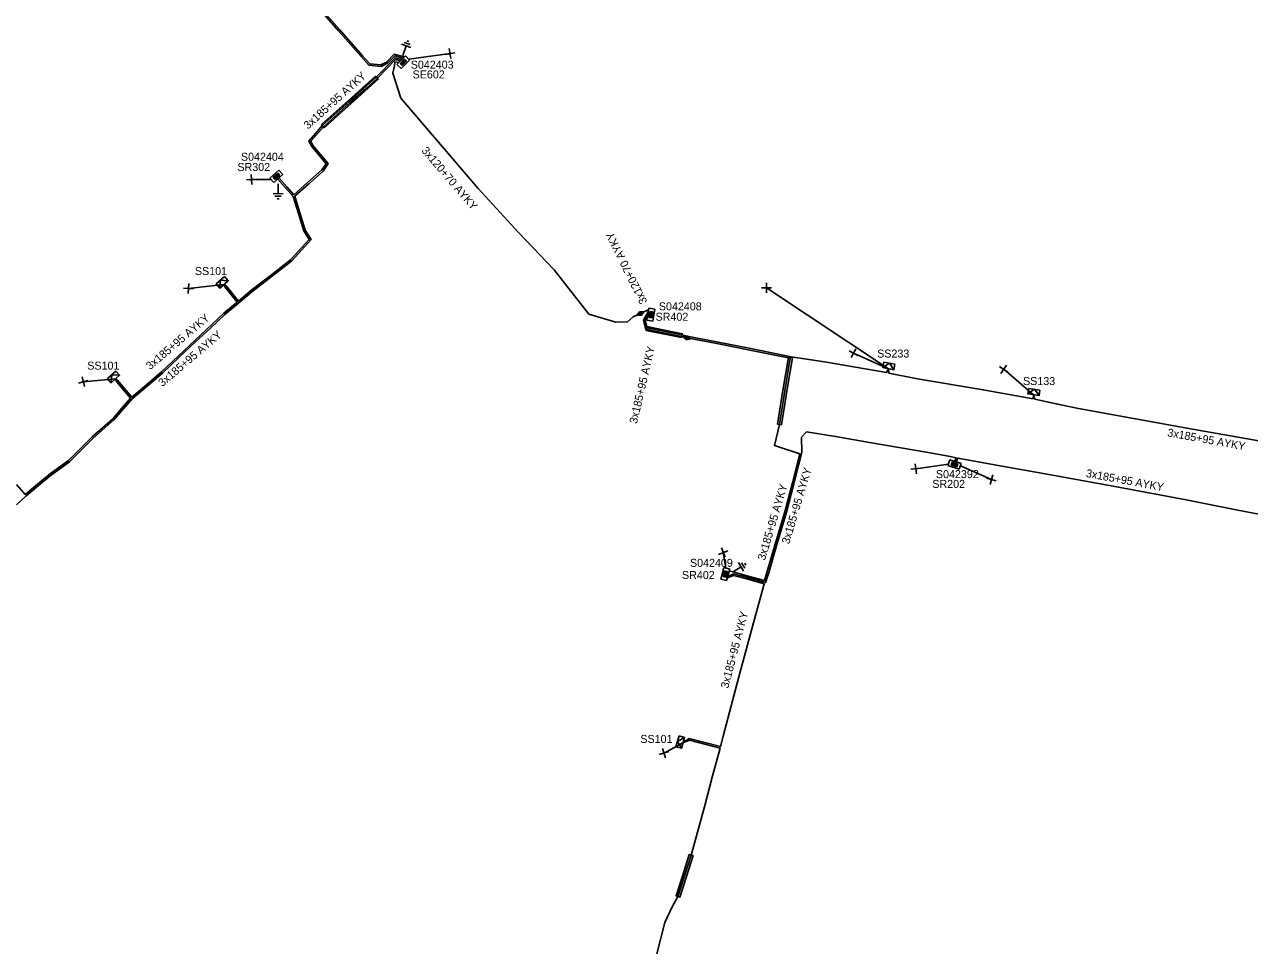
# Model space of a CAD drawing. Extents: x -748492 to -735633, y -1146251 to -1139940.
# Drawn here: x -736762.6 to -736609.6, y -1145586.5 to -1145471.4 of the extents above; entities that cross this region are included whole.
import ezdxf

# ---------------------------------------------------------------- set-up
doc = ezdxf.new("R2010")
doc.units = 0
for name, color, linetype in [('Vrstva 1', 7, 'Continuous'), ('Vrstva 14', 7, 'Continuous'), ('Vrstva 15', 7, 'Continuous'), ('Vrstva 19', 7, 'Continuous'), ('Vrstva 20', 7, 'Continuous'), ('Vrstva 28', 7, 'Continuous'), ('Vrstva 29', 7, 'Continuous'), ('Vrstva 30', 7, 'Continuous'), ('Vrstva 31', 7, 'Continuous'), ('Vrstva 33', 7, 'Continuous'), ('Vrstva 34', 7, 'Continuous'), ('Vrstva 4', 7, 'Continuous'), ('Vrstva 5', 7, 'Continuous'), ('Vrstva 59', 7, 'Continuous'), ('Vrstva 6', 7, 'Continuous'), ('Vrstva 8', 7, 'Continuous'), ('Vrstva 9', 7, 'Continuous')]:
    doc.layers.add(name, color=color, linetype=linetype)

# ---------------------------------------------------------------- blocks, each defined once
blk = doc.blocks.new('NN870')
at = {"layer": 'Vrstva 4'}
for points in [[(0, -0.25), (0.5, 0), (0, 0.25), (-0.5, 0), (0, -0.25)], [(0.37, 0), (0, 0.19), (-0.36, 0), (0, -0.19), (0.37, 0)], [(0.24, 0), (0, 0.12), (-0.25, 0), (0, -0.12), (0.24, 0)], [(0.12, 0), (0, 0.06), (-0.13, 0), (0, -0.06), (0.12, 0)]]:
    blk.add_lwpolyline(points, dxfattribs=at)
blk = doc.blocks.new('NN800')
at = {"layer": 'Vrstva 1'}
for points in [[(-0.44, 0.44), (0.44, -0.44)], [(-0.44, -0.44), (0.44, 0.44)]]:
    blk.add_lwpolyline(points, dxfattribs=at)
blk = doc.blocks.new('NN620')
at = {"layer": 'Vrstva 8'}
for points in [[(0.75, 0), (-0.75, 0)], [(-0.75, 0), (-0.75, -0.75)], [(0.75, -0.75), (0.75, 0)], [(-0.75, -0.75), (0.75, -0.75)], [(0.37, -0.18), (-0.38, -0.18)], [(-0.38, -0.18), (-0.38, -0.56)], [(-0.38, -0.56), (0.37, -0.56)], [(0.32, -0.23), (-0.33, -0.23)], [(-0.33, -0.23), (-0.33, -0.51)], [(-0.33, -0.51), (0.32, -0.51)], [(0.27, -0.27), (-0.28, -0.27)], [(-0.28, -0.27), (-0.28, -0.46)], [(-0.28, -0.46), (0.27, -0.46)], [(0.23, -0.32), (-0.23, -0.32)], [(-0.23, -0.32), (-0.23, -0.42)], [(-0.23, -0.42), (0.23, -0.42)], [(-0.19, -0.37), (0.19, -0.37)], [(0.23, -0.42), (0.23, -0.32)], [(0.27, -0.46), (0.27, -0.27)], [(0.32, -0.51), (0.32, -0.23)], [(0.37, -0.56), (0.37, -0.18)]]:
    blk.add_lwpolyline(points, dxfattribs=at)
blk = doc.blocks.new('NN630')
at = {"layer": 'Vrstva 9'}
for points in [[(0, -0.7), (-0.7, 0)], [(-0.7, -0.7), (-0.7, 0), (0.7, 0), (0.7, -0.7)], [(-0.7, -0.7), (0.7, -0.7)], [(0, -0.7), (0.7, 0)]]:
    blk.add_lwpolyline(points, dxfattribs=at)
blk = doc.blocks.new('NN810')
at = {"layer": 'Vrstva 14'}
for points in [[(0, -0.64), (0, -1.89)], [(0.63, -1.89), (-0.62, -1.89)], [(0.39, -2.2), (-0.4, -2.2)], [(0, -2.52), (-0.12, -2.52)], [(0.14, -2.52), (0, -2.52)]]:
    blk.add_lwpolyline(points, dxfattribs=at)

msp = doc.modelspace()

# ---------------------------------------------------------------- linework, layer by layer
at = {"layer": 'Vrstva 20'}
for points in [[(-736725.54, -1145483.88), (-736722.16, -1145480.85), (-736718.79, -1145477.82), (-736718.45, -1145478.2), (-736721.83, -1145481.23), (-736725.2, -1145484.26)], [(-736684.88, -1145509.1), (-736680.46, -1145510.01), (-736680.56, -1145510.5), (-736684.98, -1145509.59)], [(-736667.19, -1145512.93), (-736666.69, -1145513.01), (-736667.38, -1145517.2), (-736668.07, -1145521.38), (-736668.57, -1145521.3), (-736667.88, -1145517.11)], [(-736679.58, -1145575.09), (-736679.1, -1145575.25), (-736679.93, -1145577.84), (-736680.75, -1145580.43), (-736681.23, -1145580.27), (-736680.4, -1145577.68)]]:
    msp.add_lwpolyline(points, close=True, dxfattribs=at)
at = {"layer": 'Vrstva 5'}
for points in [[(-736715.34, -1145475.58), (-736716.39, -1145475.28), (-736717.29, -1145476.21), (-736718.09, -1145476.62), (-736719.61, -1145476.45), (-736723.45, -1145472.11), (-736726.34, -1145468.8)], [(-736715.18, -1145475.41), (-736716.45, -1145475.06), (-736717.42, -1145476.06), (-736718.13, -1145476.42), (-736719.51, -1145476.26), (-736720.42, -1145475.27), (-736723.3, -1145471.97), (-736726.18, -1145468.68)], [(-736715.66, -1145475.9), (-736716.27, -1145475.73), (-736717.41, -1145476.91), (-736718.55, -1145478.08), (-736719.96, -1145479.35), (-736721.93, -1145481.11), (-736725.3, -1145484.14), (-736726.88, -1145485.96), (-736726.6, -1145486.5), (-736724.7, -1145488.75), (-736725.32, -1145489.68), (-736727.12, -1145491.27), (-736728.87, -1145492.82), (-736728.23, -1145494.92), (-736727.56, -1145497.08), (-736726.83, -1145498.24), (-736729.25, -1145500.9), (-736731.66, -1145502.78), (-736734.07, -1145504.66), (-736735.87, -1145506.15), (-736737.61, -1145507.59), (-736739.42, -1145509.3), (-736741.22, -1145511), (-736743.3, -1145512.96), (-736745.38, -1145514.93), (-736747.29, -1145516.54), (-736749.2, -1145518.17), (-736751.48, -1145520.77), (-736754.05, -1145523.06), (-736755.54, -1145524.53), (-736757.03, -1145526.01), (-736759.29, -1145527.65), (-736760.89, -1145528.99), (-736762.49, -1145530.32), (-736763.66, -1145531.42)], [(-736715.5, -1145475.74), (-736716.33, -1145475.51), (-736718.69, -1145477.94), (-736722.07, -1145480.97), (-736725.44, -1145484), (-736726.28, -1145484.97), (-736727.12, -1145485.94), (-736726.76, -1145486.62), (-736724.95, -1145488.77), (-736725.48, -1145489.54), (-736727.27, -1145491.13), (-736728.98, -1145492.65), (-736729.88, -1145491.64), (-736730.84, -1145490.55)], [(-736715.87, -1145476.13), (-736716.35, -1145476.03), (-736716.4, -1145476.54), (-736716.6, -1145477.44), (-736715.6, -1145480.58), (-736705.97, -1145491.84), (-736700.93, -1145497.38), (-736696.46, -1145502.03), (-736692.11, -1145507.56), (-736688.75, -1145508.55), (-736687.3, -1145508.53), (-736686.57, -1145507.91), (-736685.68, -1145507.49)], [(-736730.99, -1145490.69), (-736729.07, -1145492.86), (-736728.41, -1145494.99), (-736727.74, -1145497.16), (-736727.08, -1145498.22), (-736729.39, -1145500.76), (-736731.79, -1145502.63), (-736734.19, -1145504.5), (-736735.91, -1145505.93), (-736736.75, -1145504.9), (-736737.45, -1145504.01), (-736737.72, -1145503.85), (-736737.63, -1145504.14), (-736736.9, -1145505.02), (-736736.07, -1145506.05), (-736737.75, -1145507.45), (-736741.36, -1145510.86), (-736743.44, -1145512.82), (-736745.52, -1145514.78), (-736747.42, -1145516.4), (-736749.25, -1145517.94), (-736750.2, -1145516.82), (-736751.02, -1145515.82), (-736751.29, -1145515.67), (-736751.16, -1145515.97), (-736750.35, -1145516.94), (-736749.4, -1145518.08), (-736750.48, -1145519.33), (-736751.62, -1145520.63), (-736752.91, -1145521.77), (-736754.19, -1145522.92), (-736755.67, -1145524.39), (-736757.16, -1145525.85), (-736759.41, -1145527.49), (-736761.02, -1145528.83), (-736762.55, -1145530.1), (-736763.65, -1145528.87)], [(-736685.68, -1145507.49), (-736684.65, -1145506.99)], [(-736684.7, -1145507.27), (-736685.29, -1145508.32), (-736685.01, -1145509.44), (-736680.53, -1145510.35), (-736679.9, -1145510.52), (-736676.13, -1145511.25), (-736669.71, -1145512.51), (-736666.96, -1145513.07), (-736667.63, -1145517.16), (-736668.32, -1145521.34), (-736668.92, -1145524), (-736665.77, -1145525.01), (-736666.69, -1145528.64), (-736667.62, -1145532.26), (-736668.91, -1145536.61), (-736670.18, -1145540.85), (-736672.04, -1145540.35), (-736674.09, -1145539.79), (-736674.47, -1145539.69)], [(-736684.8, -1145507.85), (-736685.07, -1145508.34), (-736684.85, -1145509.27), (-736680.49, -1145510.15), (-736679.86, -1145510.32), (-736672.32, -1145511.78), (-736666.83, -1145512.89), (-736662.68, -1145513.54), (-736654.93, -1145514.87), (-736654.69, -1145514.38), (-736654.63, -1145514.93), (-736651.05, -1145515.65), (-736642.85, -1145517.01), (-736636.61, -1145518.14), (-736636.56, -1145517.64), (-736636.39, -1145518.2), (-736633.72, -1145518.76), (-736630.93, -1145519.35), (-736623.81, -1145520.66), (-736616.68, -1145521.96), (-736611.26, -1145522.92), (-736605.83, -1145523.87)], [(-736646.21, -1145526.04), (-736646.02, -1145525.56), (-736640.27, -1145526.59), (-736634.4, -1145527.64), (-736625.94, -1145529.21), (-736617.47, -1145530.78), (-736611.24, -1145532.01), (-736605.16, -1145533.21), (-736604.95, -1145533.61), (-736604.86, -1145533.27), (-736601.85, -1145533.89), (-736597.18, -1145534.81), (-736595.67, -1145535.08), (-736595.21, -1145534.01), (-736593.78, -1145527.27), (-736593.56, -1145526.68), (-736593.02, -1145526.45), (-736591.8, -1145526.65), (-736590.11, -1145526.33), (-736589.35, -1145525.21), (-736588.81, -1145522.6), (-736588.31, -1145518.45), (-736587.75, -1145515.2), (-736588.35, -1145515.07)], [(-736674.63, -1145540.3), (-736674.07, -1145540.01), (-736672.15, -1145540.53), (-736670.04, -1145541.11), (-736669.61, -1145539.72), (-736668.72, -1145536.66), (-736667.42, -1145532.32), (-736666.48, -1145528.59), (-736665.53, -1145524.87), (-736665.57, -1145522.95), (-736664.91, -1145522.29), (-736661.3, -1145522.85), (-736656.79, -1145523.64), (-736649.73, -1145524.86), (-736647.2, -1145525.31), (-736646.23, -1145525.52), (-736646.41, -1145525.98)], [(-736674.82, -1145540.51), (-736674.06, -1145540.22), (-736672.27, -1145540.7), (-736670.21, -1145541.27), (-736671.67, -1145546.62), (-736673.21, -1145552.28), (-736675.33, -1145560.3), (-736675.68, -1145561.61), (-736677.64, -1145561.11), (-736679.59, -1145560.61), (-736680.37, -1145561.16), (-736679.57, -1145560.83), (-736675.73, -1145561.8), (-736676.7, -1145565.42), (-736677.68, -1145569.13), (-736679.34, -1145575.17), (-736680.99, -1145580.35), (-736681.7, -1145581.66), (-736682.65, -1145583.6), (-736683.68, -1145587.69)]]:
    msp.add_lwpolyline(points, dxfattribs=at)
at = {"layer": 'Vrstva 59'}
for points in [[(-736714.63, -1145475.69), (-736709.47, -1145474.99)], [(-736731.83, -1145490.73), (-736734.28, -1145490.75)], [(-736737.72, -1145503.85), (-736742.14, -1145504.36)], [(-736654.69, -1145514.38), (-736669.93, -1145504.27)], [(-736654.69, -1145514.38), (-736659.06, -1145512.44)], [(-736751.29, -1145515.67), (-736755.3, -1145516.02)], [(-736636.56, -1145517.64), (-736640.29, -1145514.45)], [(-736647.2, -1145526.3), (-736651.26, -1145526.89)], [(-736645.69, -1145526.51), (-736641.82, -1145528.25)], [(-736675.02, -1145539.29), (-736675.34, -1145537.37)], [(-736680.37, -1145561.16), (-736682.73, -1145562.43)]]:
    msp.add_lwpolyline(points, dxfattribs=at)

# ---------------------------------------------------------------- block references
at = {"layer": 'Vrstva 15'}
for p, rotation in [((-736715.58, -1145475.82), 160.49271672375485), ((-736730.92, -1145490.62), -0.6739639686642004), ((-736674.72, -1145540.15), 121.69592778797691)]:
    msp.add_blockref('NN810', p, dxfattribs=dict(at, rotation=rotation))
at = {"layer": 'Vrstva 19'}
for p, rotation in [((-736685.68, -1145507.49), -152.54324710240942), ((-736679.9, -1145510.52), -14.880477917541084)]:
    msp.add_blockref('NN870', p, dxfattribs=dict(at, rotation=rotation))
at = {"layer": 'Vrstva 28'}
for p, rotation in [((-736715.58, -1145475.82), 45.42429997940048), ((-736730.92, -1145490.62), -138.3823694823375), ((-736684.75, -1145507.56), 80.43332775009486), ((-736646.31, -1145526.01), -18.673297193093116), ((-736674.72, -1145540.15), -104.85866667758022)]:
    msp.add_blockref('NN620', p, dxfattribs=dict(at, rotation=rotation))
at = {"layer": 'Vrstva 31'}
for p, rotation in [((-736737.72, -1145503.85), -139.39876388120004), ((-736654.69, -1145514.38), 169.58401933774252), ((-736751.29, -1145515.67), -138.8362360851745), ((-736636.56, -1145517.64), 171.6674279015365), ((-736680.37, -1145561.16), -106.50425834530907)]:
    msp.add_blockref('NN630', p, dxfattribs=dict(at, rotation=rotation))
at = {"layer": 'Vrstva 34'}
for p, rotation in [((-736709.47, -1145474.99), 55.007891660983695), ((-736734.28, -1145490.75), 139.22223603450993), ((-736742.14, -1145504.36), 131.423713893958), ((-736669.93, -1145504.27), 45), ((-736659.06, -1145512.44), -162.23910543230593), ((-736640.29, -1145514.45), -168.88115833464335), ((-736755.3, -1145516.02), 149.6067472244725), ((-736651.26, -1145526.89), 141.64874456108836), ((-736641.82, -1145528.25), 119.2112833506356), ((-736675.34, -1145537.37), -23.15493890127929), ((-736682.73, -1145562.43), 153.4349499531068)]:
    msp.add_blockref('NN800', p, dxfattribs=dict(at, rotation=rotation))

# ---------------------------------------------------------------- texts
at = {"layer": 'Vrstva 29'}
for s, p in [('S042403', (-736714.38, -1145476.88)), ('S042404', (-736735.6, -1145488.39)), ('S042408', (-736683.38, -1145507.09)), ('S042392', (-736648.76, -1145528.06)), ('S042409', (-736679.49, -1145539.15))]:
    msp.add_text(s, height=1, dxfattribs=at).set_placement(p)
at = {"layer": 'Vrstva 30'}
for s, p in [('SE602', (-736714.15, -1145478.1)), ('SR302', (-736736.04, -1145489.67)), ('SR402', (-736683.79, -1145508.39)), ('SR202', (-736649.21, -1145529.28)), ('SR402', (-736680.49, -1145540.67))]:
    msp.add_text(s, height=1, dxfattribs=at).set_placement(p)
at = {"layer": 'Vrstva 33'}
for s, p in [('SS101', (-736741.35, -1145502.68)), ('SS233', (-736656.1, -1145512.99)), ('SS101', (-736754.8, -1145514.5)), ('SS133', (-736637.87, -1145516.43)), ('SS101', (-736685.69, -1145561.16))]:
    msp.add_text(s, height=1, dxfattribs=at).set_placement(p)
at = {"layer": 'Vrstva 6'}
for s, rotation, p in [('3x185+95 AYKY', 41.918, (-736727.22, -1145484.51)), ('3x120+70 AYKY', 310.535, (-736713.11, -1145487.16)), ('3x120+70 AYKY', 116.184, (-736684.8, -1145506.02)), ('3x185+95 AYKY', 40.392, (-736746.94, -1145514.58)), ('3x185+95 AYKY', 40.363, (-736745.41, -1145516.69)), ('3x185+95 AYKY', 76.785, (-736686.12, -1145521.31)), ('3x185+95 AYKY', 349.621, (-736619.89, -1145522.82)), ('3x185+95 AYKY', 73.407, (-736667.1, -1145536.37)), ('3x185+95 AYKY', 349.493, (-736630.07, -1145527.9)), ('3x185+95 AYKY', 73.349, (-736670.12, -1145538.42)), ('3x185+95 AYKY', 75.223, (-736674.72, -1145554.41))]:
    msp.add_text(s, height=1, rotation=rotation, dxfattribs=at).set_placement(p)

doc.saveas('drawing.dxf')
